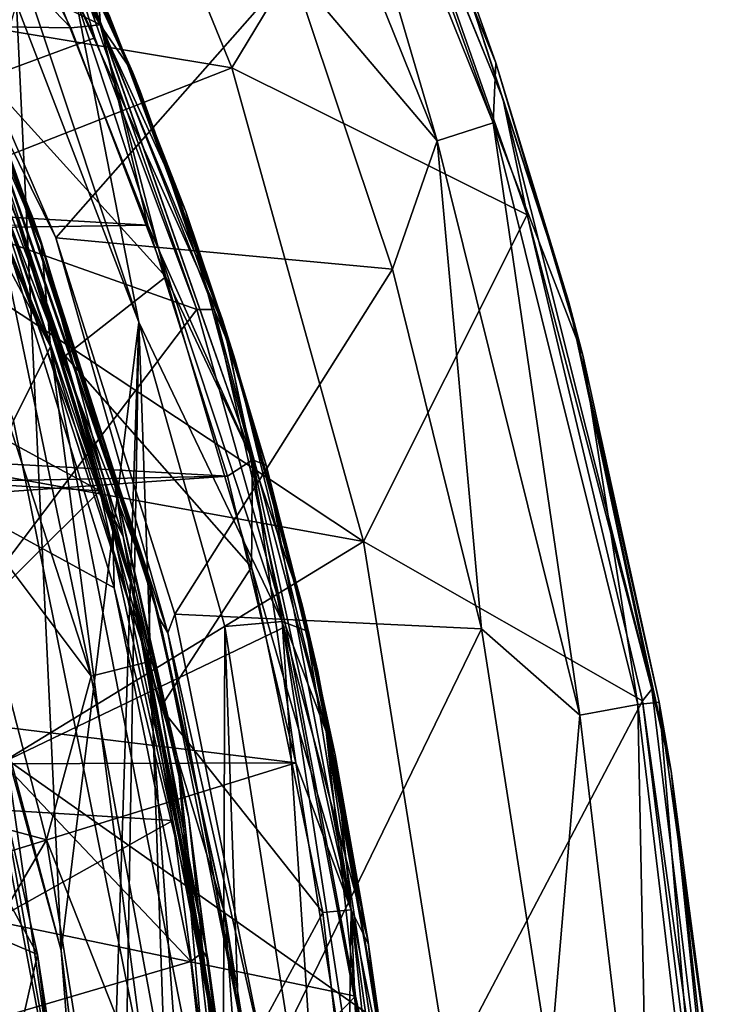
# Model space of a CAD drawing. Extents: x -252 to 252, y -10 to 987.
# Tile 564 of 656: x -99.98 to -95.55, y 909.2 to 915.33. Entities that reach past the tile are written whole.
import ezdxf

# ---------------------------------------------------------------- set-up
doc = ezdxf.new("R2010")
doc.units = 0
doc.header["$LTSCALE"] = 65.185185
for name, color, linetype in [('1759', 7, 'CONTINUOUS'), ('1760', 7, 'CONTINUOUS'), ('1761', 7, 'CONTINUOUS'), ('1763', 7, 'CONTINUOUS'), ('1764', 7, 'CONTINUOUS'), ('1779', 7, 'CONTINUOUS'), ('1782', 7, 'CONTINUOUS'), ('2634', 7, 'CONTINUOUS'), ('2641', 7, 'CONTINUOUS'), ('2643', 7, 'CONTINUOUS'), ('2645', 7, 'CONTINUOUS'), ('28', 7, 'CONTINUOUS'), ('29', 7, 'CONTINUOUS'), ('31', 7, 'CONTINUOUS'), ('32', 7, 'CONTINUOUS'), ('34', 7, 'CONTINUOUS'), ('3719', 7, 'CONTINUOUS'), ('3720', 7, 'CONTINUOUS'), ('3721', 7, 'CONTINUOUS'), ('3728', 7, 'CONTINUOUS'), ('3741', 7, 'CONTINUOUS'), ('3752', 7, 'CONTINUOUS'), ('3786', 7, 'CONTINUOUS'), ('430', 7, 'CONTINUOUS'), ('432', 7, 'CONTINUOUS'), ('450', 7, 'CONTINUOUS'), ('484', 7, 'CONTINUOUS'), ('50', 7, 'CONTINUOUS'), ('52', 7, 'CONTINUOUS'), ('53', 7, 'CONTINUOUS'), ('639', 7, 'CONTINUOUS')]:
    doc.layers.add(name, color=color, linetype=linetype)

msp = doc.modelspace()

# ---------------------------------------------------------------- linework, layer by layer
at = {"layer": '1759', "color": 7, "linetype": 'CONTINUOUS'}
for points in [[(-99.6909, 917.5591, -68.5), (-97.6979, 916.6223, -68.5), (-98.6582, 915.0317, -68.5), (-99.6909, 917.5591, -68.5)], [(-97.6979, 916.6223, -68.5), (-96.8193, 914.1165, -68.5), (-98.6582, 915.0317, -68.5), (-97.6979, 916.6223, -68.5)], [(-98.6582, 915.0317, -68.5), (-96.8193, 914.1165, -68.5), (-97.8386, 912.0814, -68.5), (-98.6582, 915.0317, -68.5)], [(-96.8193, 914.1165, -68.5), (-96.1014, 911.0886, -68.5), (-97.8386, 912.0814, -68.5), (-96.8193, 914.1165, -68.5)], [(-97.8386, 912.0814, -68.5), (-96.1014, 911.0886, -68.5), (-97.312, 908.7864, -68.5), (-97.8386, 912.0814, -68.5)], [(-96.1014, 911.0886, -68.5), (-95.671, 907.5954, -68.5), (-97.312, 908.7864, -68.5), (-96.1014, 911.0886, -68.5)]]:
    msp.add_3dface(points, dxfattribs=at)
at = {"layer": '1760', "color": 7, "linetype": 'CONTINUOUS'}
for points in [[(-99.7541, 913.9722, -15.5), (-98.2818, 915.6453, -15.5), (-100.5781, 915.8844, -15.5), (-99.7541, 913.9722, -15.5)], [(-97.6575, 913.7771, -15.5), (-98.2818, 915.6453, -15.5), (-99.7541, 913.9722, -15.5), (-97.6575, 913.7771, -15.5)], [(-99.0138, 911.6291, -15.5), (-97.6575, 913.7771, -15.5), (-99.7541, 913.9722, -15.5), (-99.0138, 911.6291, -15.5)], [(-97.1039, 911.5381, -15.5), (-97.6575, 913.7771, -15.5), (-99.0138, 911.6291, -15.5), (-97.1039, 911.5381, -15.5)], [(-98.44, 908.7872, -15.5), (-97.1039, 911.5381, -15.5), (-99.0138, 911.6291, -15.5), (-98.44, 908.7872, -15.5)], [(-96.6781, 908.8092, -15.5), (-97.1039, 911.5381, -15.5), (-98.44, 908.7872, -15.5), (-96.6781, 908.8092, -15.5)]]:
    msp.add_3dface(points, dxfattribs=at)
at = {"layer": '1761', "color": 7, "linetype": 'CONTINUOUS'}
for points in [[(-97.0133, 915.0629, -16.5), (-98.24, 918.0774, -68.4), (-98.3018, 918.2035, -16.5), (-97.0133, 915.0629, -16.5)], [(-97.3609, 916.0372, -68.4), (-98.24, 918.0774, -68.4), (-97.0133, 915.0629, -16.5), (-97.3609, 916.0372, -68.4)], [(-96.5625, 913.5783, -68.4), (-97.3609, 916.0372, -68.4), (-97.0133, 915.0629, -16.5), (-96.5625, 913.5783, -68.4)], [(-96.4727, 913.2418, -16.5), (-96.5625, 913.5783, -68.4), (-97.0133, 915.0629, -16.5), (-96.4727, 913.2418, -16.5)], [(-95.9223, 910.6511, -68.4), (-96.5625, 913.5783, -68.4), (-95.997, 911.0809, -16.5), (-95.9223, 910.6511, -68.4)], [(-95.997, 911.0809, -16.5), (-96.5625, 913.5783, -68.4), (-96.4727, 913.2418, -16.5), (-95.997, 911.0809, -16.5)], [(-95.6448, 908.5308, -16.5), (-95.9223, 910.6511, -68.4), (-95.997, 911.0809, -16.5), (-95.6448, 908.5308, -16.5)], [(-95.5538, 907.3512, -68.4), (-95.9223, 910.6511, -68.4), (-95.6448, 908.5308, -16.5), (-95.5538, 907.3512, -68.4)]]:
    msp.add_3dface(points, dxfattribs=at)
at = {"layer": '1763', "color": 7, "linetype": 'CONTINUOUS'}
for points in [[(-99.812, 910.2229, -64.5), (-100.3584, 912.3384, -64.5), (-106.4, 912, -64.5), (-99.812, 910.2229, -64.5)], [(-106.4, 899, -64.5), (-99.812, 910.2229, -64.5), (-106.4, 912, -64.5), (-106.4, 899, -64.5)], [(-99.4006, 907.6123, -64.5), (-99.812, 910.2229, -64.5), (-106.4, 899, -64.5), (-99.4006, 907.6123, -64.5)]]:
    msp.add_3dface(points, dxfattribs=at)
at = {"layer": '1764', "color": 7, "linetype": 'CONTINUOUS'}
for points in [[(-99.8475, 913.9373, -15.6), (-100.668, 915.8395, -15.6), (-100.2675, 914.9753, -63.5), (-99.8475, 913.9373, -15.6)], [(-99.1648, 911.8098, -63.5), (-99.8475, 913.9373, -15.6), (-100.2675, 914.9753, -63.5), (-99.1648, 911.8098, -63.5)], [(-99.1101, 911.6038, -15.6), (-99.8475, 913.9373, -15.6), (-99.1648, 911.8098, -63.5), (-99.1101, 911.6038, -15.6)], [(-98.7007, 909.7563, -63.5), (-99.1101, 911.6038, -15.6), (-99.1648, 911.8098, -63.5), (-98.7007, 909.7563, -63.5)], [(-98.5392, 908.7744, -15.6), (-99.1101, 911.6038, -15.6), (-98.7007, 909.7563, -63.5), (-98.5392, 908.7744, -15.6)], [(-98.3673, 907.3224, -63.5), (-98.5392, 908.7744, -15.6), (-98.7007, 909.7563, -63.5), (-98.3673, 907.3224, -63.5)]]:
    msp.add_3dface(points, dxfattribs=at)
at = {"layer": '1779', "color": 7, "linetype": 'CONTINUOUS'}
for points in [[(-98.7583, 917.9988, -15.634), (-97.3805, 914.5779, -15.634), (-98.4301, 918.1613, -16.0005), (-98.7583, 917.9988, -15.634)], [(-98.3018, 918.2035, -16.5), (-98.4301, 918.1613, -16.0005), (-97.0317, 914.6897, -16.0005), (-98.3018, 918.2035, -16.5)], [(-98.4301, 918.1613, -16.0005), (-97.3805, 914.5779, -15.634), (-97.0317, 914.6897, -16.0005), (-98.4301, 918.1613, -16.0005)], [(-97.0133, 915.0629, -16.5), (-98.3018, 918.2035, -16.5), (-97.0317, 914.6897, -16.0005), (-97.0133, 915.0629, -16.5)], [(-98.7583, 917.9988, -15.634), (-98.2818, 915.6453, -15.5), (-97.3805, 914.5779, -15.634), (-98.7583, 917.9988, -15.634)], [(-98.2818, 915.6453, -15.5), (-97.6575, 913.7771, -15.5), (-97.3805, 914.5779, -15.634), (-98.2818, 915.6453, -15.5)], [(-96.4727, 913.2418, -16.5), (-97.0133, 915.0629, -16.5), (-97.0317, 914.6897, -16.0005), (-96.4727, 913.2418, -16.5)], [(-97.3805, 914.5779, -15.634), (-96.4907, 911.001, -15.634), (-97.0317, 914.6897, -16.0005), (-97.3805, 914.5779, -15.634)], [(-97.0317, 914.6897, -16.0005), (-96.4907, 911.001, -15.634), (-96.1303, 911.0665, -16.0005), (-97.0317, 914.6897, -16.0005)], [(-96.4727, 913.2418, -16.5), (-97.0317, 914.6897, -16.0005), (-96.1303, 911.0665, -16.0005), (-96.4727, 913.2418, -16.5)], [(-97.6575, 913.7771, -15.5), (-97.1039, 911.5381, -15.5), (-97.3805, 914.5779, -15.634), (-97.6575, 913.7771, -15.5)], [(-97.3805, 914.5779, -15.634), (-97.1039, 911.5381, -15.5), (-96.4907, 911.001, -15.634), (-97.3805, 914.5779, -15.634)], [(-95.997, 911.0809, -16.5), (-96.4727, 913.2418, -16.5), (-96.1303, 911.0665, -16.0005), (-95.997, 911.0809, -16.5)], [(-97.1039, 911.5381, -15.5), (-96.6781, 908.8092, -15.5), (-96.4907, 911.001, -15.634), (-97.1039, 911.5381, -15.5)], [(-96.4907, 911.001, -15.634), (-96.0542, 907.3421, -15.634), (-96.1303, 911.0665, -16.0005), (-96.4907, 911.001, -15.634)], [(-95.997, 911.0809, -16.5), (-96.1303, 911.0665, -16.0005), (-95.6885, 907.3637, -16.0005), (-95.997, 911.0809, -16.5)], [(-96.1303, 911.0665, -16.0005), (-96.0542, 907.3421, -15.634), (-95.6885, 907.3637, -16.0005), (-96.1303, 911.0665, -16.0005)], [(-95.6448, 908.5308, -16.5), (-95.997, 911.0809, -16.5), (-95.6885, 907.3637, -16.0005), (-95.6448, 908.5308, -16.5)], [(-96.4907, 911.001, -15.634), (-96.6781, 908.8092, -15.5), (-96.0542, 907.3421, -15.634), (-96.4907, 911.001, -15.634)]]:
    msp.add_3dface(points, dxfattribs=at)
at = {"layer": '1782', "color": 7, "linetype": 'CONTINUOUS'}
for points in [[(-99.1648, 911.8098, -63.5), (-100.2675, 914.9753, -63.5), (-100.2111, 914.4982, -63.9995), (-99.1648, 911.8098, -63.5)], [(-100.55, 914.3593, -64.366), (-99.5338, 911.2425, -64.366), (-100.2111, 914.4982, -63.9995), (-100.55, 914.3593, -64.366)], [(-99.1648, 911.8098, -63.5), (-100.2111, 914.4982, -63.9995), (-99.1785, 911.3315, -63.9995), (-99.1648, 911.8098, -63.5)], [(-100.2111, 914.4982, -63.9995), (-99.5338, 911.2425, -64.366), (-99.1785, 911.3315, -63.9995), (-100.2111, 914.4982, -63.9995)], [(-100.55, 914.3593, -64.366), (-100.3584, 912.3384, -64.5), (-99.5338, 911.2425, -64.366), (-100.55, 914.3593, -64.366)], [(-100.3584, 912.3384, -64.5), (-99.812, 910.2229, -64.5), (-99.5338, 911.2425, -64.366), (-100.3584, 912.3384, -64.5)], [(-98.7007, 909.7563, -63.5), (-99.1648, 911.8098, -63.5), (-99.1785, 911.3315, -63.9995), (-98.7007, 909.7563, -63.5)], [(-99.5338, 911.2425, -64.366), (-98.9436, 908.0199, -64.366), (-99.1785, 911.3315, -63.9995), (-99.5338, 911.2425, -64.366)], [(-98.7007, 909.7563, -63.5), (-99.1785, 911.3315, -63.9995), (-98.5799, 908.0633, -63.9995), (-98.7007, 909.7563, -63.5)], [(-99.1785, 911.3315, -63.9995), (-98.9436, 908.0199, -64.366), (-98.5799, 908.0633, -63.9995), (-99.1785, 911.3315, -63.9995)], [(-99.5338, 911.2425, -64.366), (-99.812, 910.2229, -64.5), (-98.9436, 908.0199, -64.366), (-99.5338, 911.2425, -64.366)], [(-99.812, 910.2229, -64.5), (-99.4006, 907.6123, -64.5), (-98.9436, 908.0199, -64.366), (-99.812, 910.2229, -64.5)], [(-98.3673, 907.3224, -63.5), (-98.7007, 909.7563, -63.5), (-98.5799, 908.0633, -63.9995), (-98.3673, 907.3224, -63.5)]]:
    msp.add_3dface(points, dxfattribs=at)
at = {"layer": '2634', "color": 7, "linetype": 'CONTINUOUS'}
for points in [[(-96.9708, 914.841, -68.4707), (-97.6979, 916.6223, -68.5), (-98.4083, 918.3515, -68.4707), (-96.9708, 914.841, -68.4707)], [(-97.3609, 916.0372, -68.4), (-96.9708, 914.841, -68.4707), (-98.4083, 918.3515, -68.4707), (-97.3609, 916.0372, -68.4)], [(-96.8193, 914.1165, -68.5), (-97.6979, 916.6223, -68.5), (-96.9708, 914.841, -68.4707), (-96.8193, 914.1165, -68.5)], [(-97.3609, 916.0372, -68.4), (-96.5625, 913.5783, -68.4), (-96.9708, 914.841, -68.4707), (-97.3609, 916.0372, -68.4)], [(-96.0418, 911.1628, -68.4707), (-96.8193, 914.1165, -68.5), (-96.9708, 914.841, -68.4707), (-96.0418, 911.1628, -68.4707)], [(-96.5625, 913.5783, -68.4), (-96.0418, 911.1628, -68.4707), (-96.9708, 914.841, -68.4707), (-96.5625, 913.5783, -68.4)], [(-96.1014, 911.0886, -68.5), (-96.8193, 914.1165, -68.5), (-96.0418, 911.1628, -68.4707), (-96.1014, 911.0886, -68.5)], [(-96.5625, 913.5783, -68.4), (-95.9223, 910.6511, -68.4), (-96.0418, 911.1628, -68.4707), (-96.5625, 913.5783, -68.4)], [(-95.5858, 907.3964, -68.4707), (-96.1014, 911.0886, -68.5), (-96.0418, 911.1628, -68.4707), (-95.5858, 907.3964, -68.4707)], [(-95.9223, 910.6511, -68.4), (-95.5858, 907.3964, -68.4707), (-96.0418, 911.1628, -68.4707), (-95.9223, 910.6511, -68.4)], [(-95.671, 907.5954, -68.5), (-96.1014, 911.0886, -68.5), (-95.5858, 907.3964, -68.4707), (-95.671, 907.5954, -68.5)], [(-95.9223, 910.6511, -68.4), (-95.5538, 907.3512, -68.4), (-95.5858, 907.3964, -68.4707), (-95.9223, 910.6511, -68.4)]]:
    msp.add_3dface(points, dxfattribs=at)
at = {"layer": '2641', "color": 7, "linetype": 'CONTINUOUS'}
for points in [[(-100.668, 915.8395, -15.6), (-99.8475, 913.9373, -15.6), (-100.1384, 914.7482, -15.5293), (-100.668, 915.8395, -15.6)], [(-99.7541, 913.9722, -15.5), (-100.5781, 915.8844, -15.5), (-100.1384, 914.7482, -15.5293), (-99.7541, 913.9722, -15.5)], [(-99.1101, 911.6038, -15.6), (-99.0562, 911.5127, -15.5293), (-100.1384, 914.7482, -15.5293), (-99.1101, 911.6038, -15.6)], [(-99.8475, 913.9373, -15.6), (-99.1101, 911.6038, -15.6), (-100.1384, 914.7482, -15.5293), (-99.8475, 913.9373, -15.6)], [(-99.0562, 911.5127, -15.5293), (-99.7541, 913.9722, -15.5), (-100.1384, 914.7482, -15.5293), (-99.0562, 911.5127, -15.5293)], [(-99.0138, 911.6291, -15.5), (-99.7541, 913.9722, -15.5), (-99.0562, 911.5127, -15.5293), (-99.0138, 911.6291, -15.5)], [(-99.1101, 911.6038, -15.6), (-98.5392, 908.7744, -15.6), (-99.0562, 911.5127, -15.5293), (-99.1101, 911.6038, -15.6)], [(-98.44, 908.7872, -15.5), (-99.0138, 911.6291, -15.5), (-99.0562, 911.5127, -15.5293), (-98.44, 908.7872, -15.5)], [(-98.5392, 908.7744, -15.6), (-98.4272, 908.1579, -15.5293), (-99.0562, 911.5127, -15.5293), (-98.5392, 908.7744, -15.6)], [(-98.4272, 908.1579, -15.5293), (-98.44, 908.7872, -15.5), (-99.0562, 911.5127, -15.5293), (-98.4272, 908.1579, -15.5293)]]:
    msp.add_3dface(points, dxfattribs=at)
at = {"layer": '2643', "color": 7, "linetype": 'CONTINUOUS'}
for points in [[(-99.6909, 917.5591, -68.5), (-98.6582, 915.0317, -68.5), (-101.4492, 915.4975, -68.4), (-99.6909, 917.5591, -68.5)], [(-101.4492, 915.4975, -68.4), (-98.6582, 915.0317, -68.5), (-100.9396, 914.137, -68.4), (-101.4492, 915.4975, -68.4)], [(-98.6582, 915.0317, -68.5), (-97.8386, 912.0814, -68.5), (-100.9396, 914.137, -68.4), (-98.6582, 915.0317, -68.5)], [(-100.9396, 914.137, -68.4), (-97.8386, 912.0814, -68.5), (-100.4687, 912.558, -68.4), (-100.9396, 914.137, -68.4)], [(-100.4687, 912.558, -68.4), (-97.8386, 912.0814, -68.5), (-100.0608, 910.7238, -68.4), (-100.4687, 912.558, -68.4)], [(-97.8386, 912.0814, -68.5), (-97.312, 908.7864, -68.5), (-100.0608, 910.7238, -68.4), (-97.8386, 912.0814, -68.5)], [(-100.0608, 910.7238, -68.4), (-97.312, 908.7864, -68.5), (-99.7496, 908.5712, -68.4), (-100.0608, 910.7238, -68.4)]]:
    msp.add_3dface(points, dxfattribs=at)
at = {"layer": '2645', "color": 7, "linetype": 'CONTINUOUS'}
for points in [[(-102.3188, 909.3872, -68.3), (-100.0608, 910.7238, -68.4), (-99.7496, 908.5712, -68.4), (-102.3188, 909.3872, -68.3)], [(-102.1337, 907.7951, -68.3), (-102.3188, 909.3872, -68.3), (-99.7496, 908.5712, -68.4), (-102.1337, 907.7951, -68.3)]]:
    msp.add_3dface(points, dxfattribs=at)
at = {"layer": '28', "color": 7, "linetype": 'CONTINUOUS'}
for points in [[(-99.6607, 915.2801, 13.5), (-101.4091, 917.1007, 13.5), (-100.9137, 917.7322, 13.5), (-99.6607, 915.2801, 13.5)], [(-100.4882, 915.2938, 13.5), (-101.4091, 917.1007, 13.5), (-99.6607, 915.2801, 13.5), (-100.4882, 915.2938, 13.5)], [(-99.6966, 913.2384, 13.5), (-100.4882, 915.2938, 13.5), (-99.0691, 913.7311, 13.5), (-99.6966, 913.2384, 13.5)], [(-99.0691, 913.7311, 13.5), (-100.4882, 915.2938, 13.5), (-99.6607, 915.2801, 13.5), (-99.0691, 913.7311, 13.5)], [(-98.5354, 911.9212, 13.5), (-99.6966, 913.2384, 13.5), (-99.0691, 913.7311, 13.5), (-98.5354, 911.9212, 13.5)], [(-99.1025, 911.0469, 13.5), (-99.6966, 913.2384, 13.5), (-98.5354, 911.9212, 13.5), (-99.1025, 911.0469, 13.5)], [(-98.0921, 909.7711, 13.5), (-99.1025, 911.0469, 13.5), (-98.5354, 911.9212, 13.5), (-98.0921, 909.7711, 13.5)], [(-98.694, 908.6577, 13.5), (-99.1025, 911.0469, 13.5), (-98.0921, 909.7711, 13.5), (-98.694, 908.6577, 13.5)], [(-97.8113, 907.3026, 13.5), (-98.694, 908.6577, 13.5), (-98.0921, 909.7711, 13.5), (-97.8113, 907.3026, 13.5)]]:
    msp.add_3dface(points, dxfattribs=at)
at = {"layer": '29', "color": 7, "linetype": 'CONTINUOUS'}
for points in [[(-99.277, 915.0075, 13.75), (-99.8722, 916.3433, 13.75), (-99.8702, 916.3391, 14.4753), (-99.277, 915.0075, 13.75)], [(-99.2286, 914.8868, 14.4862), (-99.277, 915.0075, 13.75), (-99.8702, 916.3391, 14.4753), (-99.2286, 914.8868, 14.4862)], [(-98.719, 913.4684, 13.75), (-99.277, 915.0075, 13.75), (-99.2286, 914.8868, 14.4862), (-98.719, 913.4684, 13.75)], [(-98.6375, 913.2108, 14.4948), (-98.719, 913.4684, 13.75), (-99.2286, 914.8868, 14.4862), (-98.6375, 913.2108, 14.4948)], [(-98.2179, 911.6794, 13.75), (-98.719, 913.4684, 13.75), (-98.6375, 913.2108, 14.4948), (-98.2179, 911.6794, 13.75)], [(-98.1238, 911.2713, 14.5008), (-98.2179, 911.6794, 13.75), (-98.6375, 913.2108, 14.4948), (-98.1238, 911.2713, 14.5008)], [(-97.8067, 909.5728, 13.75), (-98.2179, 911.6794, 13.75), (-98.1238, 911.2713, 14.5008), (-97.8067, 909.5728, 13.75)], [(-97.7297, 909.0301, 14.5043), (-97.8067, 909.5728, 13.75), (-98.1238, 911.2713, 14.5008), (-97.7297, 909.0301, 14.5043)], [(-97.5522, 907.1891, 13.75), (-97.8067, 909.5728, 13.75), (-97.7297, 909.0301, 14.5043), (-97.5522, 907.1891, 13.75)]]:
    msp.add_3dface(points, dxfattribs=at)
at = {"layer": '31', "color": 7, "linetype": 'CONTINUOUS'}
for points in [[(-100.1932, 916.6732, 14.6955), (-101.537, 914.4695, 15.6989), (-99.5108, 915.2185, 14.706), (-100.1932, 916.6732, 14.6955)], [(-99.5108, 915.2185, 14.706), (-101.537, 914.4695, 15.6989), (-98.8771, 913.5258, 14.714), (-99.5108, 915.2185, 14.706)], [(-101.537, 914.4695, 15.6989), (-101.537, 910.0096, 16.3167), (-98.8771, 913.5258, 14.714), (-101.537, 914.4695, 15.6989)], [(-98.8771, 913.5258, 14.714), (-101.537, 910.0096, 16.3167), (-98.3214, 911.553, 14.7193), (-98.8771, 913.5258, 14.714)], [(-98.3214, 911.553, 14.7193), (-101.537, 910.0096, 16.3167), (-97.8883, 909.2491, 14.7221), (-98.3214, 911.553, 14.7193)], [(-101.537, 910.0096, 16.3167), (-101.537, 905.512, 16.524), (-97.8883, 909.2491, 14.7221), (-101.537, 910.0096, 16.3167)], [(-97.8883, 909.2491, 14.7221), (-101.537, 905.512, 16.524), (-97.6513, 906.6656, 14.723), (-97.8883, 909.2491, 14.7221)]]:
    msp.add_3dface(points, dxfattribs=at)
at = {"layer": '32', "color": 7, "linetype": 'CONTINUOUS'}
for points in [[(-100.825, 916.0154, 13.8804), (-100.4882, 915.2938, 13.5), (-99.9722, 914.0325, 13.9075), (-100.825, 916.0154, 13.8804)], [(-100.4882, 915.2938, 13.5), (-99.6966, 913.2384, 13.5), (-99.9722, 914.0325, 13.9075), (-100.4882, 915.2938, 13.5)], [(-99.9722, 914.0325, 13.9075), (-99.6966, 913.2384, 13.5), (-99.2865, 911.8202, 13.9286), (-99.9722, 914.0325, 13.9075)], [(-99.6966, 913.2384, 13.5), (-99.1025, 911.0469, 13.5), (-99.2865, 911.8202, 13.9286), (-99.6966, 913.2384, 13.5)], [(-99.2865, 911.8202, 13.9286), (-99.1025, 911.0469, 13.5), (-98.8084, 909.4835, 13.941), (-99.2865, 911.8202, 13.9286)], [(-99.1025, 911.0469, 13.5), (-98.694, 908.6577, 13.5), (-98.8084, 909.4835, 13.941), (-99.1025, 911.0469, 13.5)], [(-98.8084, 909.4835, 13.941), (-98.694, 908.6577, 13.5), (-98.5531, 907.1526, 13.9458), (-98.8084, 909.4835, 13.941)]]:
    msp.add_3dface(points, dxfattribs=at)
at = {"layer": '34', "color": 7, "linetype": 'CONTINUOUS'}
for points in [[(-99.3917, 911.7931, 14.1066), (-102.9787, 913.7579, 15.2432), (-100.0767, 913.9955, 14.0865), (-99.3917, 911.7931, 14.1066)], [(-102.9787, 908.2717, 15.8709), (-102.9787, 913.7579, 15.2432), (-98.9143, 909.4663, 14.1184), (-102.9787, 908.2717, 15.8709)], [(-98.9143, 909.4663, 14.1184), (-102.9787, 913.7579, 15.2432), (-99.3917, 911.7931, 14.1066), (-98.9143, 909.4663, 14.1184)], [(-98.6571, 907.1457, 14.1215), (-102.9787, 908.2717, 15.8709), (-98.9143, 909.4663, 14.1184), (-98.6571, 907.1457, 14.1215)]]:
    msp.add_3dface(points, dxfattribs=at)
at = {"layer": '3719', "color": 7, "linetype": 'CONTINUOUS'}
for points in [[(-100.8375, 917.6053, 13.5), (-120.3412, 915.2756, 13.5), (-99.721, 915.4198, 13.5), (-100.8375, 917.6053, 13.5)], [(-99.721, 915.4198, 13.5), (-120.3412, 915.2756, 13.5), (-99.1811, 914.0525, 13.5), (-99.721, 915.4198, 13.5)], [(-120.3412, 915.2756, 13.5), (-120.9324, 913.7267, 13.5), (-99.1811, 914.0525, 13.5), (-120.3412, 915.2756, 13.5)], [(-99.1811, 914.0525, 13.5), (-120.9324, 913.7267, 13.5), (-98.686, 912.4891, 13.5), (-99.1811, 914.0525, 13.5)], [(-98.686, 912.4891, 13.5), (-120.9324, 913.7267, 13.5), (-110, 912.2614, 13.5), (-98.686, 912.4891, 13.5)], [(-107.6902, 911.8546, 13.5), (-98.686, 912.4891, 13.5), (-110, 912.2614, 13.5), (-107.6902, 911.8546, 13.5)], [(-98.2601, 910.7041, 13.5), (-98.686, 912.4891, 13.5), (-107.6902, 911.8546, 13.5), (-98.2601, 910.7041, 13.5)], [(-105.6558, 910.6811, 13.5), (-98.2601, 910.7041, 13.5), (-107.6902, 911.8546, 13.5), (-105.6558, 910.6811, 13.5)], [(-104.1453, 908.8821, 13.5), (-98.2601, 910.7041, 13.5), (-105.6558, 910.6811, 13.5), (-104.1453, 908.8821, 13.5)], [(-97.9328, 908.632, 13.5), (-98.2601, 910.7041, 13.5), (-104.1453, 908.8821, 13.5), (-97.9328, 908.632, 13.5)]]:
    msp.add_3dface(points, dxfattribs=at)
at = {"layer": '3720', "color": 7, "linetype": 'CONTINUOUS'}
for points in [[(-100.6749, 913.136, 1), (-99.9986, 915.4295, 1), (-99.7217, 909.5348, 1), (-100.6749, 913.136, 1)], [(-99.9986, 915.4295, 1), (-99.238, 913.4469, 1), (-99.7217, 909.5348, 1), (-99.9986, 915.4295, 1)], [(-99.7217, 909.5348, 1), (-99.238, 913.4469, 1), (-99.4382, 907.2404, 1), (-99.7217, 909.5348, 1)], [(-99.4382, 907.2404, 1), (-99.238, 913.4469, 1), (-99.3762, 905.2681, 1), (-99.4382, 907.2404, 1)], [(-99.238, 913.4469, 1), (-98.7435, 899.2751, 1), (-99.3762, 905.2681, 1), (-99.238, 913.4469, 1)], [(-98.7018, 911.5531, 1), (-98.7435, 899.2751, 1), (-99.238, 913.4469, 1), (-98.7018, 911.5531, 1)], [(-98.3407, 901.2501, 1), (-98.7435, 899.2751, 1), (-98.7018, 911.5531, 1), (-98.3407, 901.2501, 1)], [(-98.0838, 907.6195, 1), (-98.3407, 901.2501, 1), (-98.7018, 911.5531, 1), (-98.0838, 907.6195, 1)]]:
    msp.add_3dface(points, dxfattribs=at)
at = {"layer": '3721', "color": 7, "linetype": 'CONTINUOUS'}
for points in [[(-99.492, 915.5195, 13.25), (-98.9457, 914.1364, 13.25), (-99.4248, 915.3634, 1.5), (-99.492, 915.5195, 13.25)], [(-99.4248, 915.3634, 1.5), (-98.9457, 914.1364, 13.25), (-98.6976, 913.4019, 1.5), (-99.4248, 915.3634, 1.5)], [(-98.9457, 914.1364, 13.25), (-98.445, 912.5562, 13.25), (-98.6976, 913.4019, 1.5), (-98.9457, 914.1364, 13.25)], [(-98.6976, 913.4019, 1.5), (-98.445, 912.5562, 13.25), (-98.1805, 911.5207, 1.5), (-98.6976, 913.4019, 1.5)], [(-98.445, 912.5562, 13.25), (-98.0145, 910.7532, 13.25), (-98.1805, 911.5207, 1.5), (-98.445, 912.5562, 13.25)], [(-98.1805, 911.5207, 1.5), (-98.0145, 910.7532, 13.25), (-97.8114, 909.6037, 1.5), (-98.1805, 911.5207, 1.5)], [(-98.0145, 910.7532, 13.25), (-97.6839, 908.6613, 13.25), (-97.8114, 909.6037, 1.5), (-98.0145, 910.7532, 13.25)], [(-97.8114, 909.6037, 1.5), (-97.6839, 908.6613, 13.25), (-97.5821, 907.617, 1.5), (-97.8114, 909.6037, 1.5)]]:
    msp.add_3dface(points, dxfattribs=at)
at = {"layer": '3728', "color": 7, "linetype": 'CONTINUOUS'}
for points in [[(-100.3155, 911.5126, 1.1369), (-99.8682, 909.5092, 1.1369), (-100.8752, 911.3587, 7.7718), (-100.3155, 911.5126, 1.1369)], [(-100.8752, 911.3587, 7.7718), (-99.8682, 909.5092, 1.1369), (-100.5084, 909.7806, 7.7718), (-100.8752, 911.3587, 7.7718)], [(-100.5084, 909.7806, 7.7718), (-99.8682, 909.5092, 1.1369), (-100.2319, 907.9175, 7.7718), (-100.5084, 909.7806, 7.7718)], [(-99.8682, 909.5092, 1.1369), (-99.5875, 907.2294, 1.1369), (-100.2319, 907.9175, 7.7718), (-99.8682, 909.5092, 1.1369)]]:
    msp.add_3dface(points, dxfattribs=at)
at = {"layer": '3741', "color": 7, "linetype": 'CONTINUOUS'}
for points in [[(-99.6319, 915.4731, 1.1462), (-99.238, 913.4469, 1), (-99.9022, 915.4425, 1.0088), (-99.6319, 915.4731, 1.1462)], [(-99.4248, 915.3634, 1.5), (-98.6976, 913.4019, 1.5), (-99.6319, 915.4731, 1.1462), (-99.4248, 915.3634, 1.5)], [(-99.238, 913.4469, 1), (-99.6319, 915.4731, 1.1462), (-98.3458, 911.5842, 1.1464), (-99.238, 913.4469, 1)], [(-99.6319, 915.4731, 1.1462), (-98.6976, 913.4019, 1.5), (-98.3458, 911.5842, 1.1464), (-99.6319, 915.4731, 1.1462)], [(-99.238, 913.4469, 1), (-99.9986, 915.4295, 1), (-99.9022, 915.4425, 1.0088), (-99.238, 913.4469, 1)], [(-98.7018, 911.5531, 1), (-99.238, 913.4469, 1), (-98.3458, 911.5842, 1.1464), (-98.7018, 911.5531, 1)], [(-98.6976, 913.4019, 1.5), (-98.1805, 911.5207, 1.5), (-98.3458, 911.5842, 1.1464), (-98.6976, 913.4019, 1.5)], [(-98.0838, 907.6195, 1), (-98.7018, 911.5531, 1), (-98.3458, 911.5842, 1.1464), (-98.0838, 907.6195, 1)], [(-98.0838, 907.6195, 1), (-98.3458, 911.5842, 1.1464), (-97.7234, 907.5439, 1.1464), (-98.0838, 907.6195, 1)], [(-98.3458, 911.5842, 1.1464), (-97.5821, 907.617, 1.5), (-97.7234, 907.5439, 1.1464), (-98.3458, 911.5842, 1.1464)], [(-98.1805, 911.5207, 1.5), (-97.8114, 909.6037, 1.5), (-98.3458, 911.5842, 1.1464), (-98.1805, 911.5207, 1.5)], [(-97.8114, 909.6037, 1.5), (-97.5821, 907.617, 1.5), (-98.3458, 911.5842, 1.1464), (-97.8114, 909.6037, 1.5)]]:
    msp.add_3dface(points, dxfattribs=at)
at = {"layer": '3752', "color": 7, "linetype": 'CONTINUOUS'}
for points in [[(-100.6229, 917.7331, 13.25), (-100.7833, 917.8573, 13.4268), (-99.4774, 915.3001, 13.4268), (-100.6229, 917.7331, 13.25)], [(-100.7833, 917.8573, 13.4268), (-99.721, 915.4198, 13.5), (-99.4774, 915.3001, 13.4268), (-100.7833, 917.8573, 13.4268)], [(-99.492, 915.5195, 13.25), (-100.6229, 917.7331, 13.25), (-99.4774, 915.3001, 13.4268), (-99.492, 915.5195, 13.25)], [(-98.9457, 914.1364, 13.25), (-99.492, 915.5195, 13.25), (-99.4774, 915.3001, 13.4268), (-98.9457, 914.1364, 13.25)], [(-99.721, 915.4198, 13.5), (-99.1811, 914.0525, 13.5), (-99.4774, 915.3001, 13.4268), (-99.721, 915.4198, 13.5)], [(-98.9457, 914.1364, 13.25), (-99.4774, 915.3001, 13.4268), (-98.5306, 912.5905, 13.4268), (-98.9457, 914.1364, 13.25)], [(-99.4774, 915.3001, 13.4268), (-99.1811, 914.0525, 13.5), (-98.5306, 912.5905, 13.4268), (-99.4774, 915.3001, 13.4268)], [(-98.445, 912.5562, 13.25), (-98.9457, 914.1364, 13.25), (-98.5306, 912.5905, 13.4268), (-98.445, 912.5562, 13.25)], [(-99.1811, 914.0525, 13.5), (-98.686, 912.4891, 13.5), (-98.5306, 912.5905, 13.4268), (-99.1811, 914.0525, 13.5)], [(-98.686, 912.4891, 13.5), (-98.2601, 910.7041, 13.5), (-98.5306, 912.5905, 13.4268), (-98.686, 912.4891, 13.5)], [(-98.445, 912.5562, 13.25), (-98.5306, 912.5905, 13.4268), (-97.9146, 909.7879, 13.4268), (-98.445, 912.5562, 13.25)], [(-98.5306, 912.5905, 13.4268), (-98.2601, 910.7041, 13.5), (-97.9146, 909.7879, 13.4268), (-98.5306, 912.5905, 13.4268)], [(-98.0145, 910.7532, 13.25), (-98.445, 912.5562, 13.25), (-97.9146, 909.7879, 13.4268), (-98.0145, 910.7532, 13.25)], [(-97.6839, 908.6613, 13.25), (-98.0145, 910.7532, 13.25), (-97.9146, 909.7879, 13.4268), (-97.6839, 908.6613, 13.25)], [(-98.2601, 910.7041, 13.5), (-97.9328, 908.632, 13.5), (-97.9146, 909.7879, 13.4268), (-98.2601, 910.7041, 13.5)], [(-97.9146, 909.7879, 13.4268), (-97.9328, 908.632, 13.5), (-97.611, 906.9347, 13.4268), (-97.9146, 909.7879, 13.4268)], [(-97.6839, 908.6613, 13.25), (-97.9146, 909.7879, 13.4268), (-97.611, 906.9347, 13.4268), (-97.6839, 908.6613, 13.25)]]:
    msp.add_3dface(points, dxfattribs=at)
at = {"layer": '3786', "color": 7, "linetype": 'CONTINUOUS'}
for points in [[(-100.6749, 913.136, 1), (-99.7217, 909.5348, 1), (-100.2835, 911.5778, 1.0394), (-100.6749, 913.136, 1)], [(-99.5647, 907.5475, 1.0394), (-100.3155, 911.5126, 1.1369), (-100.2835, 911.5778, 1.0394), (-99.5647, 907.5475, 1.0394)], [(-99.7217, 909.5348, 1), (-99.5647, 907.5475, 1.0394), (-100.2835, 911.5778, 1.0394), (-99.7217, 909.5348, 1)], [(-99.8682, 909.5092, 1.1369), (-100.3155, 911.5126, 1.1369), (-99.5647, 907.5475, 1.0394), (-99.8682, 909.5092, 1.1369)], [(-99.7217, 909.5348, 1), (-99.4382, 907.2404, 1), (-99.5647, 907.5475, 1.0394), (-99.7217, 909.5348, 1)], [(-99.5875, 907.2294, 1.1369), (-99.8682, 909.5092, 1.1369), (-99.5647, 907.5475, 1.0394), (-99.5875, 907.2294, 1.1369)]]:
    msp.add_3dface(points, dxfattribs=at)
at = {"layer": '430', "color": 7, "linetype": 'CONTINUOUS'}
for points in [[(-99.4806, 912.3968, -58), (-102.4115, 913.9846, -58), (-99.9872, 914.0533, -58), (-99.4806, 912.3968, -58)], [(-101.9156, 912.5419, -58), (-102.4115, 913.9846, -58), (-99.4806, 912.3968, -58), (-101.9156, 912.5419, -58)], [(-101.3998, 910.4901, -58), (-101.9156, 912.5419, -58), (-99.4806, 912.3968, -58), (-101.3998, 910.4901, -58)], [(-99.0262, 910.3435, -58), (-101.3998, 910.4901, -58), (-99.4806, 912.3968, -58), (-99.0262, 910.3435, -58)], [(-101.1656, 909.1467, -58), (-101.3998, 910.4901, -58), (-99.0262, 910.3435, -58), (-101.1656, 909.1467, -58)], [(-98.7031, 907.895, -58), (-101.1656, 909.1467, -58), (-99.0262, 910.3435, -58), (-98.7031, 907.895, -58)]]:
    msp.add_3dface(points, dxfattribs=at)
at = {"layer": '432', "color": 7, "linetype": 'CONTINUOUS'}
for points in [[(-99.8932, 914.0878, -57.9), (-101.0236, 916.7516, -57.9), (-100.8323, 916.3672, -7), (-99.8932, 914.0878, -57.9)], [(-99.8454, 913.9484, -7), (-99.8932, 914.0878, -57.9), (-100.8323, 916.3672, -7), (-99.8454, 913.9484, -7)], [(-99.3843, 912.4219, -57.9), (-99.8932, 914.0878, -57.9), (-99.8454, 913.9484, -7), (-99.3843, 912.4219, -57.9)], [(-98.9968, 910.7333, -7), (-99.3843, 912.4219, -57.9), (-99.8454, 913.9484, -7), (-98.9968, 910.7333, -7)], [(-98.9269, 910.3589, -57.9), (-99.3843, 912.4219, -57.9), (-98.9968, 910.7333, -7), (-98.9269, 910.3589, -57.9)], [(-98.5162, 906.4543, -7), (-98.9269, 910.3589, -57.9), (-98.9968, 910.7333, -7), (-98.5162, 906.4543, -7)], [(-98.6031, 907.9044, -57.9), (-98.9269, 910.3589, -57.9), (-98.5162, 906.4543, -7), (-98.6031, 907.9044, -57.9)]]:
    msp.add_3dface(points, dxfattribs=at)
at = {"layer": '450', "color": 7, "linetype": 'CONTINUOUS'}
for points in [[(-99.1866, 908.7039, -6.5), (-100.0179, 912.8339, -6.5), (-101.285, 909.515, -6.5), (-99.1866, 908.7039, -6.5)], [(-101.0108, 906.3014, -6.5), (-99.1866, 908.7039, -6.5), (-101.285, 909.515, -6.5), (-101.0108, 906.3014, -6.5)]]:
    msp.add_3dface(points, dxfattribs=at)
at = {"layer": '484', "color": 7, "linetype": 'CONTINUOUS'}
for points in [[(-99.7877, 913.2957, -6.6464), (-101.834, 918.174, -7), (-101.8662, 918.1539, -6.8089), (-99.7877, 913.2957, -6.6464)], [(-100.8323, 916.3672, -7), (-101.834, 918.174, -7), (-99.7877, 913.2957, -6.6464), (-100.8323, 916.3672, -7)], [(-101.9577, 918.0957, -6.6465), (-99.7877, 913.2957, -6.6464), (-101.8662, 918.1539, -6.8089), (-101.9577, 918.0957, -6.6465)], [(-101.1189, 915.8031, -6.5), (-99.7877, 913.2957, -6.6464), (-101.9577, 918.0957, -6.6465), (-101.1189, 915.8031, -6.5)], [(-99.8454, 913.9484, -7), (-100.8323, 916.3672, -7), (-99.7877, 913.2957, -6.6464), (-99.8454, 913.9484, -7)], [(-101.1189, 915.8031, -6.5), (-100.0179, 912.8339, -6.5), (-99.7877, 913.2957, -6.6464), (-101.1189, 915.8031, -6.5)], [(-98.9968, 910.7333, -7), (-99.8454, 913.9484, -7), (-99.7877, 913.2957, -6.6464), (-98.9968, 910.7333, -7)], [(-100.0179, 912.8339, -6.5), (-99.1866, 908.7039, -6.5), (-99.7877, 913.2957, -6.6464), (-100.0179, 912.8339, -6.5)], [(-99.1866, 908.7039, -6.5), (-98.7707, 908.1319, -6.6464), (-99.7877, 913.2957, -6.6464), (-99.1866, 908.7039, -6.5)], [(-98.7707, 908.1319, -6.6464), (-98.9968, 910.7333, -7), (-99.7877, 913.2957, -6.6464), (-98.7707, 908.1319, -6.6464)], [(-98.5162, 906.4543, -7), (-98.9968, 910.7333, -7), (-98.7707, 908.1319, -6.6464), (-98.5162, 906.4543, -7)]]:
    msp.add_3dface(points, dxfattribs=at)
at = {"layer": '50', "color": 7, "linetype": 'CONTINUOUS'}
for points in [[(-99.4775, 915.3002, 13.5732), (-100.9137, 917.7322, 13.5), (-100.7834, 917.8575, 13.5732), (-99.4775, 915.3002, 13.5732)], [(-99.8722, 916.3433, 13.75), (-99.4775, 915.3002, 13.5732), (-100.7834, 917.8575, 13.5732), (-99.8722, 916.3433, 13.75)], [(-99.6607, 915.2801, 13.5), (-100.9137, 917.7322, 13.5), (-99.4775, 915.3002, 13.5732), (-99.6607, 915.2801, 13.5)], [(-99.8722, 916.3433, 13.75), (-99.277, 915.0075, 13.75), (-99.4775, 915.3002, 13.5732), (-99.8722, 916.3433, 13.75)], [(-99.0691, 913.7311, 13.5), (-99.6607, 915.2801, 13.5), (-99.4775, 915.3002, 13.5732), (-99.0691, 913.7311, 13.5)], [(-99.277, 915.0075, 13.75), (-98.719, 913.4684, 13.75), (-99.4775, 915.3002, 13.5732), (-99.277, 915.0075, 13.75)], [(-98.719, 913.4684, 13.75), (-98.5306, 912.5905, 13.5732), (-99.4775, 915.3002, 13.5732), (-98.719, 913.4684, 13.75)], [(-98.5306, 912.5905, 13.5732), (-99.0691, 913.7311, 13.5), (-99.4775, 915.3002, 13.5732), (-98.5306, 912.5905, 13.5732)], [(-98.5354, 911.9212, 13.5), (-99.0691, 913.7311, 13.5), (-98.5306, 912.5905, 13.5732), (-98.5354, 911.9212, 13.5)], [(-98.719, 913.4684, 13.75), (-98.2179, 911.6794, 13.75), (-98.5306, 912.5905, 13.5732), (-98.719, 913.4684, 13.75)], [(-97.9145, 909.7878, 13.5732), (-98.5354, 911.9212, 13.5), (-98.5306, 912.5905, 13.5732), (-97.9145, 909.7878, 13.5732)], [(-98.2179, 911.6794, 13.75), (-97.9145, 909.7878, 13.5732), (-98.5306, 912.5905, 13.5732), (-98.2179, 911.6794, 13.75)], [(-98.0921, 909.7711, 13.5), (-98.5354, 911.9212, 13.5), (-97.9145, 909.7878, 13.5732), (-98.0921, 909.7711, 13.5)], [(-98.2179, 911.6794, 13.75), (-97.8067, 909.5728, 13.75), (-97.9145, 909.7878, 13.5732), (-98.2179, 911.6794, 13.75)], [(-97.8113, 907.3026, 13.5), (-98.0921, 909.7711, 13.5), (-97.9145, 909.7878, 13.5732), (-97.8113, 907.3026, 13.5)], [(-97.5522, 907.1891, 13.75), (-97.6109, 906.9345, 13.5732), (-97.9145, 909.7878, 13.5732), (-97.5522, 907.1891, 13.75)], [(-97.8067, 909.5728, 13.75), (-97.5522, 907.1891, 13.75), (-97.9145, 909.7878, 13.5732), (-97.8067, 909.5728, 13.75)], [(-97.6109, 906.9345, 13.5732), (-97.8113, 907.3026, 13.5), (-97.9145, 909.7878, 13.5732), (-97.6109, 906.9345, 13.5732)]]:
    msp.add_3dface(points, dxfattribs=at)
at = {"layer": '52', "color": 7, "linetype": 'CONTINUOUS'}
for points in [[(-100.1932, 916.6732, 14.6955), (-99.5108, 915.2185, 14.706), (-99.7677, 916.0538, 14.5981), (-100.1932, 916.6732, 14.6955)], [(-99.2286, 914.8868, 14.4862), (-99.8702, 916.3391, 14.4753), (-99.7677, 916.0538, 14.5981), (-99.2286, 914.8868, 14.4862)], [(-98.8771, 913.5258, 14.714), (-98.7676, 913.5261, 14.6093), (-99.7677, 916.0538, 14.5981), (-98.8771, 913.5258, 14.714)], [(-98.7676, 913.5261, 14.6093), (-99.2286, 914.8868, 14.4862), (-99.7677, 916.0538, 14.5981), (-98.7676, 913.5261, 14.6093)], [(-99.5108, 915.2185, 14.706), (-98.8771, 913.5258, 14.714), (-99.7677, 916.0538, 14.5981), (-99.5108, 915.2185, 14.706)], [(-98.6375, 913.2108, 14.4948), (-99.2286, 914.8868, 14.4862), (-98.7676, 913.5261, 14.6093), (-98.6375, 913.2108, 14.4948)], [(-98.8771, 913.5258, 14.714), (-98.3214, 911.553, 14.7193), (-98.7676, 913.5261, 14.6093), (-98.8771, 913.5258, 14.714)], [(-98.3214, 911.553, 14.7193), (-98.0714, 910.8992, 14.6139), (-98.7676, 913.5261, 14.6093), (-98.3214, 911.553, 14.7193)], [(-98.0714, 910.8992, 14.6139), (-98.6375, 913.2108, 14.4948), (-98.7676, 913.5261, 14.6093), (-98.0714, 910.8992, 14.6139)], [(-98.1238, 911.2713, 14.5008), (-98.6375, 913.2108, 14.4948), (-98.0714, 910.8992, 14.6139), (-98.1238, 911.2713, 14.5008)], [(-98.3214, 911.553, 14.7193), (-97.8883, 909.2491, 14.7221), (-98.0714, 910.8992, 14.6139), (-98.3214, 911.553, 14.7193)], [(-97.7297, 909.0301, 14.5043), (-98.1238, 911.2713, 14.5008), (-98.0714, 910.8992, 14.6139), (-97.7297, 909.0301, 14.5043)], [(-97.8883, 909.2491, 14.7221), (-97.6608, 908.2132, 14.6151), (-98.0714, 910.8992, 14.6139), (-97.8883, 909.2491, 14.7221)], [(-97.6608, 908.2132, 14.6151), (-97.7297, 909.0301, 14.5043), (-98.0714, 910.8992, 14.6139), (-97.6608, 908.2132, 14.6151)], [(-97.8883, 909.2491, 14.7221), (-97.6513, 906.6656, 14.723), (-97.6608, 908.2132, 14.6151), (-97.8883, 909.2491, 14.7221)]]:
    msp.add_3dface(points, dxfattribs=at)
at = {"layer": '53', "color": 7, "linetype": 'CONTINUOUS'}
for points in [[(-100.825, 916.0154, 13.8804), (-99.9722, 914.0325, 13.9075), (-100.2639, 914.7125, 13.9966), (-100.825, 916.0154, 13.8804)], [(-100.0767, 913.9955, 14.0865), (-100.2639, 914.7125, 13.9966), (-99.4003, 912.1598, 14.0201), (-100.0767, 913.9955, 14.0865)], [(-100.2639, 914.7125, 13.9966), (-99.9722, 914.0325, 13.9075), (-99.4003, 912.1598, 14.0201), (-100.2639, 914.7125, 13.9966)], [(-99.3917, 911.7931, 14.1066), (-100.0767, 913.9955, 14.0865), (-99.4003, 912.1598, 14.0201), (-99.3917, 911.7931, 14.1066)], [(-99.9722, 914.0325, 13.9075), (-99.2865, 911.8202, 13.9286), (-99.4003, 912.1598, 14.0201), (-99.9722, 914.0325, 13.9075)], [(-99.3917, 911.7931, 14.1066), (-99.4003, 912.1598, 14.0201), (-98.8375, 909.5251, 14.0329), (-99.3917, 911.7931, 14.1066)], [(-99.4003, 912.1598, 14.0201), (-99.2865, 911.8202, 13.9286), (-98.8375, 909.5251, 14.0329), (-99.4003, 912.1598, 14.0201)], [(-98.9143, 909.4663, 14.1184), (-99.3917, 911.7931, 14.1066), (-98.8375, 909.5251, 14.0329), (-98.9143, 909.4663, 14.1184)], [(-99.2865, 911.8202, 13.9286), (-98.8084, 909.4835, 13.941), (-98.8375, 909.5251, 14.0329), (-99.2865, 911.8202, 13.9286)], [(-98.9143, 909.4663, 14.1184), (-98.8375, 909.5251, 14.0329), (-98.5569, 906.8461, 14.0366), (-98.9143, 909.4663, 14.1184)], [(-98.8084, 909.4835, 13.941), (-98.5531, 907.1526, 13.9458), (-98.8375, 909.5251, 14.0329), (-98.8084, 909.4835, 13.941)], [(-98.8375, 909.5251, 14.0329), (-98.5531, 907.1526, 13.9458), (-98.5569, 906.8461, 14.0366), (-98.8375, 909.5251, 14.0329)], [(-98.6571, 907.1457, 14.1215), (-98.9143, 909.4663, 14.1184), (-98.5569, 906.8461, 14.0366), (-98.6571, 907.1457, 14.1215)]]:
    msp.add_3dface(points, dxfattribs=at)
at = {"layer": '639', "color": 7, "linetype": 'CONTINUOUS'}
for points in [[(-101.0236, 916.7516, -57.9), (-99.8932, 914.0878, -57.9), (-100.3785, 915.2829, -57.9707), (-101.0236, 916.7516, -57.9)], [(-99.3843, 912.4219, -57.9), (-99.3345, 912.1133, -57.9707), (-100.3785, 915.2829, -57.9707), (-99.3843, 912.4219, -57.9)], [(-99.8932, 914.0878, -57.9), (-99.3843, 912.4219, -57.9), (-100.3785, 915.2829, -57.9707), (-99.8932, 914.0878, -57.9)], [(-99.3345, 912.1133, -57.9707), (-99.9872, 914.0533, -58), (-100.3785, 915.2829, -57.9707), (-99.3345, 912.1133, -57.9707)], [(-99.4806, 912.3968, -58), (-99.9872, 914.0533, -58), (-99.3345, 912.1133, -57.9707), (-99.4806, 912.3968, -58)], [(-99.0262, 910.3435, -58), (-99.4806, 912.3968, -58), (-99.3345, 912.1133, -57.9707), (-99.0262, 910.3435, -58)], [(-99.3843, 912.4219, -57.9), (-98.9269, 910.3589, -57.9), (-99.3345, 912.1133, -57.9707), (-99.3843, 912.4219, -57.9)], [(-98.9269, 910.3589, -57.9), (-98.7282, 908.8315, -57.9707), (-99.3345, 912.1133, -57.9707), (-98.9269, 910.3589, -57.9)], [(-98.7282, 908.8315, -57.9707), (-99.0262, 910.3435, -58), (-99.3345, 912.1133, -57.9707), (-98.7282, 908.8315, -57.9707)], [(-98.7031, 907.895, -58), (-99.0262, 910.3435, -58), (-98.7282, 908.8315, -57.9707), (-98.7031, 907.895, -58)], [(-98.9269, 910.3589, -57.9), (-98.6031, 907.9044, -57.9), (-98.7282, 908.8315, -57.9707), (-98.9269, 910.3589, -57.9)]]:
    msp.add_3dface(points, dxfattribs=at)

doc.saveas('drawing.dxf')
